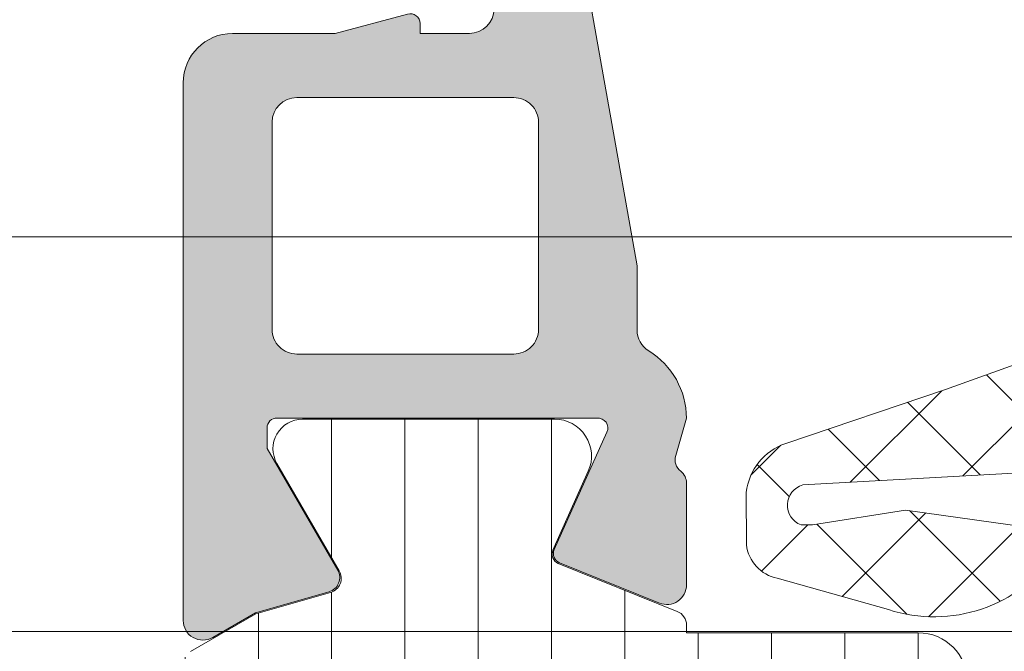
# Model space of a CAD drawing. Header units: millimetres. Extents: x 144573 to 336993, y 74252 to 247042.
# Tile 685 of 1056: x 219000 to 219020, y 198260 to 198273. Entities that reach past the tile are written whole.
import ezdxf

# ---------------------------------------------------------------- set-up
doc = ezdxf.new("R2010")
doc.units = ezdxf.units.MM
doc.layers.add('FASÁDA DETAILNÍ', color=255, linetype='Continuous', lineweight=0)
doc.layers.add('NOVA', color=255, linetype='Continuous', lineweight=0)

# ---------------------------------------------------------------- blocks, each defined once
blk = doc.blocks.new('A$C69D17D4D')
at = {"layer": 'FASÁDA DETAILNÍ'}
h = blk.add_hatch(dxfattribs=at)
h.set_pattern_fill('ANSI37', color=256, scale=0.625, angle=270, style=0)
h.set_pattern_definition([(315, (-4142.494715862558, 24904.81811234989), (1.403165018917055, 1.403165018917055), []), (44.99999999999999, (-4142.494715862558, 24904.81811234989), (-1.403165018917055, 1.403165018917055), [])])
edge = h.paths.add_edge_path()
edge.add_ellipse((-4151.381631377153, 24900.19755051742), major_axis=(-5.03946705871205, 0), ratio=1, start_angle=274.9644612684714, end_angle=330.2082155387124)
edge.add_ellipse((-4155.494715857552, 24902.55235072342), major_axis=(-0.3000000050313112, 0), ratio=1, start_angle=330.207827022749, end_angle=359.9993073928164)
edge.add_line((-4155.794715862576, 24902.5523543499), (-4155.794718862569, 24902.01807034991))
edge.add_ellipse((-4155.494719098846, 24902.01806911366), major_axis=(-0.2999997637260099, 0), ratio=1, start_angle=-0.0002361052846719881, end_angle=90.00004512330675)
edge.add_line((-4155.494718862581, 24901.71806934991), (-4153.944721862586, 24901.71806934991))
edge.add_ellipse((-4153.944729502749, 24901.41805870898), major_axis=(-0.3000106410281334, 0), ratio=1, start_angle=180.0043239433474, end_angle=269.99854088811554, ccw=False)
edge.add_line((-4153.644718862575, 24901.4180813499), (-4153.644707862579, 24900.01809934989))
edge.add_ellipse((-4153.344718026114, 24900.01810218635), major_axis=(-0.2999898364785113, 0), ratio=1, start_angle=0.0005417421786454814, end_angle=89.99964925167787)
edge.add_line((-4153.344719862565, 24899.71811234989), (-4151.644707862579, 24899.71811234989))
edge.add_ellipse((-4151.64471500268, 24900.01812249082), major_axis=(-0.3000101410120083, 0), ratio=1, start_angle=90.00136361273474, end_angle=179.9955805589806)
edge.add_line((-4151.344704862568, 24900.01809934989), (-4151.344715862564, 24901.5819303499))
edge.add_ellipse((-4151.04355679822, 24901.61478737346), major_axis=(-0.3029461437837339, 0), ratio=1, start_angle=-103.48357731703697, end_angle=6.226450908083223, ccw=False)
edge.add_ellipse((-4142.338633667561, 24912.93075169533), major_axis=(-14.00076634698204, 0), ratio=1, start_angle=51.92437992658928, end_angle=74.69826779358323)
edge.add_ellipse((-4146.145347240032, 24898.93851392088), major_axis=(-0.5004721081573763, 0), ratio=1, start_angle=140.1933656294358, end_angle=257.08239147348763, ccw=False)
edge.add_line((-4145.760879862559, 24898.61811234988), (-4154.044158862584, 24898.61811234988))
edge.add_ellipse((-4154.044158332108, 24899.11811205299), major_axis=(-0.499999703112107, 0), ratio=1, start_angle=29.99998035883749, end_angle=89.99993921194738, ccw=False)
edge.add_line((-4154.477170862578, 24898.86811234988), (-4154.650376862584, 24899.1681123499))
edge.add_ellipse((-4155.083389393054, 24898.91811264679), major_axis=(-0.4999997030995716, 0), ratio=1, start_angle=209.9999803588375, end_angle=269.9999392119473)
edge.add_line((-4155.083388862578, 24899.4181123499), (-4156.712736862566, 24899.4181123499))
edge.add_ellipse((-4156.712737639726, 24898.41811299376), major_axis=(-0.9999993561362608, 0), ratio=1, start_angle=269.9999554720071, end_angle=329.9496611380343)
edge.add_ellipse((-4163.897118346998, 24902.57443977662), major_axis=(-7.300023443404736, 0), ratio=1, start_angle=101.28555368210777, end_angle=149.9496454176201, ccw=False)
edge.add_ellipse((-4162.081886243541, 24895.51810276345), major_axis=(-0.3999905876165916, 0), ratio=1, start_angle=-69.4981705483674, end_angle=14.85297522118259, ccw=False)
edge.add_ellipse((-4164.455953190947, 24901.86720088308), major_axis=(-6.378448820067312, 0), ratio=1, start_angle=110.5018745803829, end_angle=165.5474022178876)
edge.add_line((-4158.27935386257, 24900.2752743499), (-4157.91576686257, 24901.6859813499))
edge.add_line((-4157.91576686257, 24901.6859813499), (-4157.705653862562, 24902.54868234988))
edge.add_ellipse((-4152.369031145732, 24901.218117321), major_axis=(-5.499995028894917, 0), ratio=1, start_angle=269.9999657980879, end_angle=346.00004503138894, ccw=False)
edge.add_line((-4152.369027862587, 24906.71811234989), (-4139.950999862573, 24906.71811234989))
edge.add_line((-4139.950999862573, 24906.71811234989), (-4138.587942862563, 24906.43049334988))
edge.add_ellipse((-4138.48471024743, 24906.91971968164), major_axis=(-0.499999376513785, 0), ratio=1, start_angle=78.08469922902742, end_angle=139.7162484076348)
edge.add_line((-4138.103284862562, 24906.59643334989), (-4136.529673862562, 24908.45304134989))
edge.add_ellipse((-4135.957534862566, 24907.96811184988), major_axis=(-0.7499997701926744, 0), ratio=1, start_angle=139.716293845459, end_angle=319.71629384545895, ccw=False)
edge.add_line((-4135.38539586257, 24907.48318234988), (-4137.344681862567, 24905.17153834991))
edge.add_ellipse((-4138.107533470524, 24905.81811051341), major_axis=(-0.999999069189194, 0), ratio=1, start_angle=78.08475213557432, end_angle=139.7163013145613, ccw=False)
edge.add_line((-4138.31399786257, 24904.83965734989), (-4140.10753486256, 24905.21811234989))
edge.add_line((-4140.10753486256, 24905.21811234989), (-4151.817735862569, 24905.21811234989))
h = blk.add_hatch(color=256, dxfattribs=at)
edge = h.paths.add_edge_path(flags=16)
edge.add_line((-4134.794859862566, 24899.3218973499), (-4134.794859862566, 24895.1221473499))
edge.add_ellipse((-4135.294859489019, 24895.12214697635), major_axis=(-0.4999996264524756, 0), ratio=1, start_angle=89.99995719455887, end_angle=180.0000428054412, ccw=False)
edge.add_line((-4135.294859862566, 24894.6221473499), (-4139.694883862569, 24894.6221473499))
edge.add_ellipse((-4139.694884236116, 24895.12214697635), major_axis=(-0.4999996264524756, 0), ratio=1, start_angle=-4.2805441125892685e-05, end_angle=90.00004280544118, ccw=False)
edge.add_line((-4140.194883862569, 24895.1221473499), (-4140.194883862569, 24899.32189634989))
edge.add_ellipse((-4139.694883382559, 24899.32189586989), major_axis=(-0.5000004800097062, 0), ratio=1, start_angle=270.00005500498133, end_angle=359.99994499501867, ccw=False)
edge.add_line((-4139.694883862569, 24899.82189634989), (-4135.294859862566, 24899.8218973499))
edge.add_ellipse((-4135.294859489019, 24899.32189772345), major_axis=(-0.4999996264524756, 0), ratio=1, start_angle=179.9999571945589, end_angle=270.0000428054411, ccw=False)
edge = h.paths.add_edge_path()
edge.add_line((-4132.796478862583, 24896.40849334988), (-4133.996238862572, 24903.17149334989))
edge.add_arc((-4135.965490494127, 24902.82214898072), 1.999998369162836, 10.05959013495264, 90.0000392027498)
edge.add_line((-4135.96549186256, 24904.82214734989), (-4140.130464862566, 24904.82214734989))
edge.add_line((-4140.130464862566, 24904.82214734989), (-4141.848253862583, 24904.36186634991))
edge.add_arc((-4141.79648994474, 24904.16868129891), 0.1999999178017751, 105.0000385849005, 179.9999853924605)
edge.add_line((-4141.996489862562, 24904.1686813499), (-4141.996489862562, 24903.72214734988))
edge.add_arc((-4141.49649023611, 24903.72214697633), 0.4999996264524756, 179.9999571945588, 270.0000428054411)
edge.add_line((-4141.496489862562, 24903.22214734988), (-4136.196489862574, 24903.22214734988))
edge.add_arc((-4136.196489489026, 24902.72214772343), 0.4999996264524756, -4.2805441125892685e-05, 90.00004280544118, ccw=False)
edge.add_line((-4135.696489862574, 24902.72214734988), (-4135.696489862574, 24901.62189734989))
edge.add_arc((-4136.196490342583, 24901.6218978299), 0.5000004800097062, 270.00005500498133, 359.99994499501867, ccw=False)
edge.add_line((-4136.196489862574, 24901.12189734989), (-4137.196489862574, 24901.12189734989))
edge.add_line((-4137.196489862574, 24901.12189734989), (-4137.196489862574, 24901.3218973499))
edge.add_arc((-4137.396489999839, 24901.32189705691), 0.2000001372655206, 8.393489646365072e-05, 105.0000053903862)
edge.add_line((-4137.44825386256, 24901.51508234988), (-4138.915641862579, 24901.12189634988))
edge.add_line((-4138.915641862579, 24901.12189634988), (-4140.996489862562, 24901.12189634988))
edge.add_arc((-4140.996488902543, 24900.12189538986), 1.000000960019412, 90.00005500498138, 179.9999449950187)
edge.add_line((-4141.996489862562, 24900.12189634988), (-4141.996489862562, 24889.2223943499))
edge.add_arc((-4141.596489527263, 24889.22239409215), 0.400000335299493, 179.9999630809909, 299.9999168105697)
edge.add_line((-4141.396489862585, 24888.87598334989), (-4140.533641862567, 24889.3741493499))
edge.add_line((-4140.533641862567, 24889.3741493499), (-4139.041480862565, 24889.80201934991))
edge.add_arc((-4139.124172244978, 24890.09039815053), 0.3000003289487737, 286.0000168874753, 390.1792412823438)
edge.add_line((-4138.864834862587, 24890.24121034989), (-4140.296569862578, 24892.70682134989))
edge.add_line((-4140.296569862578, 24892.70682134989), (-4140.296569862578, 24893.12724034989))
edge.add_arc((-4140.105001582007, 24893.13073285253), 0.1916001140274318, 87.47777810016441, 181.0444500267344, ccw=False)
edge.add_line((-4140.096569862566, 24893.32214734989), (-4133.607130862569, 24893.32214734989))
edge.add_arc((-4133.588893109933, 24893.12298081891), 0.1999998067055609, -24.140948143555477, 95.23200451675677, ccw=False)
edge.add_line((-4133.406384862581, 24893.04118434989), (-4134.47470586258, 24890.65749934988))
edge.add_arc((-4134.29219726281, 24890.57570259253), 0.2000002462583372, 155.8590177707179, 248.0262022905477)
edge.add_line((-4134.367033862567, 24890.39023134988), (-4132.343805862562, 24889.57387134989))
edge.add_arc((-4132.1941327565, 24889.9448132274), 0.3999998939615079, 248.0261821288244, 360.0000175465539)
edge.add_line((-4131.79413286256, 24889.9448133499), (-4131.794131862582, 24892.00896034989))
edge.add_arc((-4132.0941314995, 24892.00896121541), 0.2999996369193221, 359.9998346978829, 412.0950865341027)
edge.add_arc((-4131.725520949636, 24892.48238077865), 0.30000021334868, 164.0001379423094, 232.0953474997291, ccw=False)
edge.add_line((-4132.013899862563, 24892.56507134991), (-4131.79657786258, 24893.32296034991))
edge.add_arc((-4133.396576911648, 24893.32296078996), 1.599999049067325, 359.9999842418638, 418.4076055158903)
edge.add_arc((-4132.296444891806, 24895.11173283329), 0.4999999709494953, 180.0015450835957, 238.4076640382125, ccw=False)
edge.add_line((-4132.796444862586, 24895.11171934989), (-4132.796478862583, 24896.40849334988))
h = blk.add_hatch(dxfattribs=at)
h.set_pattern_fill('ANSI37', color=256, scale=0.48, angle=270, style=0)
h.set_pattern_definition([(315, (-4111.994716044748, 24886.81811234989), (1.077630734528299, 1.077630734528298), []), (44.99999999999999, (-4111.994716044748, 24886.81811234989), (-1.077630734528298, 1.077630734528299), [])])
edge = h.paths.add_edge_path(flags=16)
edge.add_line((-4111.330422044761, 24890.21938934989), (-4109.937568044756, 24890.11964534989))
edge.add_arc((-4109.894710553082, 24890.71811226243), 0.599999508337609, 265.9039194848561, 360.0000083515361)
edge.add_arc((-4109.894710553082, 24890.71811243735), 0.5999995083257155, 359.9999916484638, 454.0960805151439)
edge.add_line((-4109.937568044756, 24891.31657934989), (-4111.330422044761, 24891.21683534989))
edge.add_arc((-4111.294707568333, 24890.71811234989), 0.5000001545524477, 94.09606439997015, 265.9039356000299)
edge = h.paths.add_edge_path(flags=16)
edge.add_arc((-4114.494715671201, 24892.31810897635), 0.4999996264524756, 269.9999571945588, 360.0000428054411)
edge.add_line((-4113.994716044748, 24892.3181093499), (-4113.994716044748, 24895.9117943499))
edge.add_arc((-4114.494716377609, 24895.91179436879), 0.5000003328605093, 359.9999978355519, 473.2180266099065)
edge.add_line((-4114.691832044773, 24896.37130034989), (-4121.022934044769, 24893.6554223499))
edge.add_arc((-4120.8258181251, 24893.19591700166), 0.4999998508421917, 113.2180817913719, 182.5001106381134)
edge.add_line((-4121.325342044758, 24893.17410634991), (-4121.287016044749, 24892.29629934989))
edge.add_arc((-4120.787492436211, 24892.31810883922), 0.499999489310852, 182.4999791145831, 270.0000448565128)
edge.add_line((-4120.787492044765, 24891.8181093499), (-4114.494716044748, 24891.8181093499))
edge = h.paths.add_edge_path(flags=16)
edge.add_line((-4119.902878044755, 24866.7641903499), (-4111.006025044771, 24862.61552034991))
edge.add_arc((-4110.794715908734, 24863.06867409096), 0.499999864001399, 244.9999920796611, 360.0000296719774)
edge.add_line((-4110.294716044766, 24863.0686743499), (-4110.294716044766, 24872.41810934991))
edge.add_arc((-4110.794715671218, 24872.41810972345), 0.4999996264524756, 359.9999571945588, 450.0000428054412)
edge.add_line((-4110.794716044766, 24872.91810934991), (-4119.918639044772, 24872.91810934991))
edge.add_arc((-4119.918638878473, 24872.41810928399), 0.5000000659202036, 90.00001905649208, 182.5000272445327)
edge.add_line((-4120.418163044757, 24872.3962993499), (-4120.191093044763, 24867.19553534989))
edge.add_arc((-4119.691567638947, 24867.2173450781), 0.5000012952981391, 182.4999974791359, 244.9999080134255)
edge = h.paths.add_edge_path(flags=16)
edge.add_arc((-4110.794715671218, 24875.61810897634), 0.4999996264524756, 269.9999571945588, 360.0000428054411)
edge.add_line((-4110.294716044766, 24875.61810934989), (-4110.294716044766, 24882.8181093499))
edge.add_arc((-4110.794715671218, 24882.81810972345), 0.4999996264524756, 359.9999571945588, 450.0000428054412)
edge.add_line((-4110.794716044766, 24883.3181093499), (-4111.994716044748, 24883.3181093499))
edge.add_arc((-4111.99471753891, 24885.31810785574), 1.999998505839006, 179.9999571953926, 270.00004280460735, ccw=False)
edge.add_line((-4113.994716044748, 24885.3181093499), (-4113.994716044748, 24889.11810934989))
edge.add_arc((-4114.494715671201, 24889.11810972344), 0.4999996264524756, 359.9999571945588, 450.0000428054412)
edge.add_line((-4114.494716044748, 24889.61810934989), (-4120.647777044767, 24889.61810934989))
edge.add_arc((-4120.647776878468, 24889.11810928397), 0.5000000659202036, 90.00001905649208, 182.5000272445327)
edge.add_line((-4121.147301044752, 24889.09629934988), (-4120.907166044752, 24883.59629934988))
edge.add_arc((-4120.407642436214, 24883.6181088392), 0.499999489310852, 182.4999791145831, 270.0000448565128)
edge.add_line((-4120.407642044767, 24883.11810934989), (-4115.094716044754, 24883.11810934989))
edge.add_arc((-4115.094716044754, 24882.01810934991), 1.099999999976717, -90, 90, ccw=False)
edge.add_line((-4115.094716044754, 24880.91810934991), (-4120.26792704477, 24880.91810934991))
edge.add_arc((-4120.26792687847, 24880.41810928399), 0.5000000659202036, 90.00001905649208, 182.5000272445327)
edge.add_line((-4120.767451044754, 24880.3962993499), (-4120.557878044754, 24875.59629934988))
edge.add_arc((-4120.058354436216, 24875.6181088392), 0.499999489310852, 182.4999791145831, 270.0000448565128)
edge.add_line((-4120.05835404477, 24875.11810934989), (-4110.794716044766, 24875.11810934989))
edge = h.paths.add_edge_path()
edge.add_line((-4112.181173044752, 24860.4050563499), (-4120.96903904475, 24864.50290534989))
edge.add_ellipse((-4119.70118155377, 24867.22183071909), major_axis=(-3.000002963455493, 0), ratio=1, start_angle=2.500058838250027, end_angle=64.99996937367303, ccw=False)
edge.add_line((-4122.698329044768, 24867.0909693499), (-4122.72666304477, 24867.7399193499))
edge.add_ellipse((-4123.226186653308, 24867.71810986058), major_axis=(-0.499999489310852, 0), ratio=1, start_angle=182.4999791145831, end_angle=270.0000448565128)
edge.add_line((-4123.226187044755, 24868.21810934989), (-4124.19471604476, 24868.21810934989))
edge.add_ellipse((-4124.19471611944, 24868.31810927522), major_axis=(-0.0999999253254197, 0), ratio=1, start_angle=-4.278876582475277e-05, end_angle=90.00004278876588, ccw=False)
edge.add_line((-4124.294716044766, 24868.3181093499), (-4124.294716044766, 24868.91810934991))
edge.add_ellipse((-4124.194716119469, 24868.91810942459), major_axis=(-0.09999992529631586, 0), ratio=1, start_angle=-90.00004280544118, end_angle=4.278876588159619e-05, ccw=False)
edge.add_line((-4124.19471604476, 24869.01810934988), (-4123.29167804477, 24869.01810934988))
edge.add_ellipse((-4123.29167821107, 24869.51810941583), major_axis=(-0.5000000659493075, 0), ratio=1, start_angle=90.00001905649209, end_angle=182.5000272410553)
edge.add_line((-4122.792154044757, 24869.53991934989), (-4123.185992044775, 24878.44021334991))
edge.add_ellipse((-4123.685503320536, 24878.41810924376), major_axis=(-0.5000001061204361, 0), ratio=1, start_angle=182.5337692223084, end_angle=270.0000829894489)
edge.add_line((-4123.685504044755, 24878.91810934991), (-4124.294716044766, 24878.91810934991))
edge.add_ellipse((-4124.294716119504, 24879.0181092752), major_axis=(-0.0999999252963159, 0), ratio=1, start_angle=-4.278876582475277e-05, end_angle=90.00004282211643, ccw=False)
edge.add_line((-4124.394716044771, 24879.01810934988), (-4124.394716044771, 24879.61810934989))
edge.add_ellipse((-4124.294716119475, 24879.61810942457), major_axis=(-0.09999992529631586, 0), ratio=1, start_angle=-90.00004280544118, end_angle=4.278876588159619e-05, ccw=False)
edge.add_line((-4124.294716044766, 24879.71810934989), (-4123.765154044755, 24879.71810934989))
edge.add_ellipse((-4123.765153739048, 24880.21810984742), major_axis=(-0.5000004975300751, 0), ratio=1, start_angle=89.99996496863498, end_angle=182.533697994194)
edge.add_line((-4123.265642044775, 24880.2402133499), (-4123.776298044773, 24891.7804383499))
edge.add_ellipse((-4124.27582264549, 24891.75862881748), major_axis=(-0.5000004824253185, 0), ratio=1, start_angle=182.4999790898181, end_angle=273.2170573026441)
edge.add_line((-4124.303882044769, 24892.2578413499), (-4129.437625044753, 24891.96927834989))
edge.add_ellipse((-4129.322069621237, 24891.55886034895), major_axis=(-0.4263754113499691, 0), ratio=1, start_angle=-74.27514552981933, end_angle=69.24102762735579)
edge.add_line((-4129.473193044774, 24891.16016534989), (-4129.240590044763, 24891.16140534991))
edge.add_line((-4129.240590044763, 24891.16140534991), (-4127.358011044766, 24891.45954334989))
edge.add_line((-4127.358011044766, 24891.45954334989), (-4124.508726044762, 24891.05911734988))
edge.add_ellipse((-4124.550476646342, 24890.76203675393), major_axis=(-0.2999999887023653, 0), ratio=1, start_angle=145.4022536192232, end_angle=262.00025595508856, ccw=False)
edge.add_ellipse((-4126.773047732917, 24892.29515014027), major_axis=(-3.000047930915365, 0), ratio=1, start_angle=71.99157541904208, end_angle=145.4023587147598, ccw=False)
edge.add_line((-4127.700533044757, 24889.44207134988), (-4129.955424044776, 24890.07564734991))
edge.add_ellipse((-4129.794494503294, 24890.85085985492), major_axis=(-0.7917403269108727, 0), ratio=1, start_angle=6.798346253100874, end_angle=78.27231020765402, ccw=False)
edge.add_line((-4130.580668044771, 24890.75713734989), (-4130.581889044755, 24891.81534734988))
edge.add_ellipse((-4129.402802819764, 24891.68622310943), major_axis=(-1.186135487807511, 0), ratio=1, start_angle=288.65557644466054, end_angle=353.7503218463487, ccw=False)
edge.add_line((-4129.782222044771, 24892.8100373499), (-4126.540882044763, 24893.90437034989))
edge.add_line((-4126.540882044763, 24893.90437034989), (-4118.491087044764, 24896.7941483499))
edge.add_line((-4118.491087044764, 24896.7941483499), (-4108.593210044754, 24901.12695734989))
edge.add_ellipse((-4108.39493997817, 24900.66794836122), major_axis=(-0.5000002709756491, 0), ratio=1, start_angle=180.0665763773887, end_angle=293.36204948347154, ccw=False)
edge.add_line((-4107.89494004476, 24900.6685293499), (-4107.894305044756, 24900.12182834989))
edge.add_ellipse((-4108.394305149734, 24900.12124807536), major_axis=(-0.5000004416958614, 0), ratio=1, start_angle=113.92082453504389, end_angle=180.0664945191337, ccw=False)
edge.add_line((-4108.191568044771, 24899.6641943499), (-4111.395571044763, 24898.26243834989))
edge.add_ellipse((-4110.994716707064, 24897.34629727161), major_axis=(-0.999999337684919, 0), ratio=1, start_angle=-66.36838527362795, end_angle=5.281060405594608e-05)
edge.add_line((-4111.994716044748, 24897.34629634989), (-4111.994716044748, 24892.11835434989))
edge.add_line((-4111.994716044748, 24892.11835434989), (-4110.195237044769, 24892.11834534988))
edge.add_line((-4110.195237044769, 24892.11834534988), (-4110.057295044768, 24892.63314634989))
edge.add_ellipse((-4109.780141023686, 24892.5183810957), major_axis=(-0.2999756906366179, 0), ratio=1, start_angle=247.4964333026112, end_angle=337.5062997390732, ccw=False)
edge.add_line((-4109.665328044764, 24892.79551534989), (-4108.395201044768, 24891.94634834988))
edge.add_ellipse((-4108.894921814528, 24891.08048416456), major_axis=(-0.9997207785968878, 0), ratio=1, start_angle=179.9923881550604, end_angle=240.00923930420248, ccw=False)
edge.add_line((-4107.895201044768, 24891.0803513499), (-4107.895232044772, 24890.3559903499))
edge.add_ellipse((-4108.894969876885, 24890.35619840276), major_axis=(-0.9997378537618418, 0), ratio=1, start_angle=119.99132494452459, end_angle=179.9880763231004, ccw=False)
edge.add_line((-4108.395232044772, 24889.4903243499), (-4109.665328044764, 24888.64115734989))
edge.add_ellipse((-4109.780139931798, 24888.91830484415), major_axis=(-0.2999875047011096, 0), ratio=1, start_angle=22.4986038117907, end_angle=112.50240616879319, ccw=False)
edge.add_line((-4110.057295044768, 24888.80351134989), (-4110.195267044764, 24889.3183273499))
edge.add_line((-4110.195267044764, 24889.3183273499), (-4111.994716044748, 24889.3183353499))
edge.add_line((-4111.994716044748, 24889.3183353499), (-4111.994716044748, 24886.11810834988))
edge.add_ellipse((-4111.694716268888, 24886.11810812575), major_axis=(-0.2999997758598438, 0), ratio=1, start_angle=-4.280544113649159e-05, end_angle=90.00004280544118)
edge.add_line((-4111.69471604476, 24885.81810834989), (-4108.394720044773, 24885.81810834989))
edge.add_ellipse((-4108.394719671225, 24885.31810872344), major_axis=(-0.4999996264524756, 0), ratio=1, start_angle=179.9999571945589, end_angle=270.0000428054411, ccw=False)
edge.add_line((-4107.894720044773, 24885.31810834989), (-4107.894720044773, 24858.4204863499))
edge.add_line((-4107.894720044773, 24858.4204863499), (-4109.445112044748, 24857.52536834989))
edge.add_ellipse((-4109.695112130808, 24857.95838090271), major_axis=(-0.4999999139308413, 0), ratio=1, start_angle=6.334934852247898e-05, end_angle=120.00001708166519, ccw=False)
edge.add_line((-4110.195112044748, 24857.95838034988), (-4111.892483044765, 24857.95838034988))
edge.add_line((-4111.892483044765, 24857.95838034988), (-4111.892483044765, 24859.95190234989))
edge.add_ellipse((-4112.39248330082, 24859.95190269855), major_axis=(-0.5000002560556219, 0), ratio=1, start_angle=179.9999600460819, end_angle=244.9998714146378)
h = blk.add_hatch(dxfattribs=at)
h.set_pattern_fill('ANSI37', color=256, scale=0.48, angle=270, style=0)
h.set_pattern_definition([(315, (-4111.994715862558, 24886.81811234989), (1.077630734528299, 1.077630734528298), []), (44.99999999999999, (-4111.994715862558, 24886.81811234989), (-1.077630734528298, 1.077630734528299), [])])
edge = h.paths.add_edge_path(flags=16)
edge.add_line((-4111.330421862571, 24890.21938934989), (-4109.937567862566, 24890.11964534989))
edge.add_arc((-4109.894710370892, 24890.71811226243), 0.599999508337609, 265.9039194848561, 360.0000083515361)
edge.add_arc((-4109.894710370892, 24890.71811243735), 0.5999995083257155, 359.9999916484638, 454.0960805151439)
edge.add_line((-4109.937567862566, 24891.31657934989), (-4111.330421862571, 24891.21683534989))
edge.add_arc((-4111.294707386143, 24890.71811234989), 0.5000001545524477, 94.09606439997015, 265.9039356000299)
edge = h.paths.add_edge_path(flags=16)
edge.add_arc((-4114.494715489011, 24892.31810897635), 0.4999996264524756, 269.9999571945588, 360.0000428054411)
edge.add_line((-4113.994715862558, 24892.3181093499), (-4113.994715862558, 24895.9117943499))
edge.add_arc((-4114.494716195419, 24895.91179436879), 0.5000003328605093, 359.9999978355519, 473.2180266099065)
edge.add_line((-4114.691831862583, 24896.37130034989), (-4121.02293386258, 24893.6554223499))
edge.add_arc((-4120.82581794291, 24893.19591700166), 0.4999998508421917, 113.2180817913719, 182.5001106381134)
edge.add_line((-4121.325341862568, 24893.17410634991), (-4121.287015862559, 24892.29629934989))
edge.add_arc((-4120.787492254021, 24892.31810883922), 0.499999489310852, 182.4999791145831, 270.0000448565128)
edge.add_line((-4120.787491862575, 24891.8181093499), (-4114.494715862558, 24891.8181093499))
edge = h.paths.add_edge_path(flags=16)
edge.add_line((-4119.902877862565, 24866.7641903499), (-4111.006024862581, 24862.61552034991))
edge.add_arc((-4110.794715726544, 24863.06867409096), 0.499999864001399, 244.9999920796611, 360.0000296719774)
edge.add_line((-4110.294715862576, 24863.0686743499), (-4110.294715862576, 24872.41810934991))
edge.add_arc((-4110.794715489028, 24872.41810972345), 0.4999996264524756, 359.9999571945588, 450.0000428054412)
edge.add_line((-4110.794715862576, 24872.91810934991), (-4119.918638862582, 24872.91810934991))
edge.add_arc((-4119.918638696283, 24872.41810928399), 0.5000000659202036, 90.00001905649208, 182.5000272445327)
edge.add_line((-4120.418162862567, 24872.3962993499), (-4120.191092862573, 24867.19553534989))
edge.add_arc((-4119.691567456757, 24867.2173450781), 0.5000012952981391, 182.4999974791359, 244.9999080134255)
edge = h.paths.add_edge_path(flags=16)
edge.add_arc((-4110.794715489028, 24875.61810897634), 0.4999996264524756, 269.9999571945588, 360.0000428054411)
edge.add_line((-4110.294715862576, 24875.61810934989), (-4110.294715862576, 24882.8181093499))
edge.add_arc((-4110.794715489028, 24882.81810972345), 0.4999996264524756, 359.9999571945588, 450.0000428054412)
edge.add_line((-4110.794715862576, 24883.3181093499), (-4111.994715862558, 24883.3181093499))
edge.add_arc((-4111.99471735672, 24885.31810785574), 1.999998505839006, 179.9999571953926, 270.00004280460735, ccw=False)
edge.add_line((-4113.994715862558, 24885.3181093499), (-4113.994715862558, 24889.11810934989))
edge.add_arc((-4114.494715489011, 24889.11810972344), 0.4999996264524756, 359.9999571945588, 450.0000428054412)
edge.add_line((-4114.494715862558, 24889.61810934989), (-4120.647776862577, 24889.61810934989))
edge.add_arc((-4120.647776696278, 24889.11810928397), 0.5000000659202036, 90.00001905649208, 182.5000272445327)
edge.add_line((-4121.147300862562, 24889.09629934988), (-4120.907165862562, 24883.59629934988))
edge.add_arc((-4120.407642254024, 24883.6181088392), 0.499999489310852, 182.4999791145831, 270.0000448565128)
edge.add_line((-4120.407641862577, 24883.11810934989), (-4115.094715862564, 24883.11810934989))
edge.add_arc((-4115.094715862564, 24882.01810934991), 1.099999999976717, -90, 90, ccw=False)
edge.add_line((-4115.094715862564, 24880.91810934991), (-4120.26792686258, 24880.91810934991))
edge.add_arc((-4120.26792669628, 24880.41810928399), 0.5000000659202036, 90.00001905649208, 182.5000272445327)
edge.add_line((-4120.767450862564, 24880.3962993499), (-4120.557877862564, 24875.59629934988))
edge.add_arc((-4120.058354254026, 24875.6181088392), 0.499999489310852, 182.4999791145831, 270.0000448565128)
edge.add_line((-4120.05835386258, 24875.11810934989), (-4110.794715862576, 24875.11810934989))
edge = h.paths.add_edge_path()
edge.add_line((-4112.181172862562, 24860.4050563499), (-4120.96903886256, 24864.50290534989))
edge.add_ellipse((-4119.70118137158, 24867.22183071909), major_axis=(-3.000002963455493, 0), ratio=1, start_angle=2.500058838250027, end_angle=64.99996937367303, ccw=False)
edge.add_line((-4122.698328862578, 24867.0909693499), (-4122.72666286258, 24867.7399193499))
edge.add_ellipse((-4123.226186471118, 24867.71810986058), major_axis=(-0.499999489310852, 0), ratio=1, start_angle=182.4999791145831, end_angle=270.0000448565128)
edge.add_line((-4123.226186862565, 24868.21810934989), (-4124.19471586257, 24868.21810934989))
edge.add_ellipse((-4124.19471593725, 24868.31810927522), major_axis=(-0.0999999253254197, 0), ratio=1, start_angle=-4.278876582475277e-05, end_angle=90.00004278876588, ccw=False)
edge.add_line((-4124.294715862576, 24868.3181093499), (-4124.294715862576, 24868.91810934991))
edge.add_ellipse((-4124.194715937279, 24868.91810942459), major_axis=(-0.09999992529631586, 0), ratio=1, start_angle=-90.00004280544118, end_angle=4.278876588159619e-05, ccw=False)
edge.add_line((-4124.19471586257, 24869.01810934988), (-4123.29167786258, 24869.01810934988))
edge.add_ellipse((-4123.29167802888, 24869.51810941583), major_axis=(-0.5000000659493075, 0), ratio=1, start_angle=90.00001905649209, end_angle=182.5000272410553)
edge.add_line((-4122.792153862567, 24869.53991934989), (-4123.185991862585, 24878.44021334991))
edge.add_ellipse((-4123.685503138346, 24878.41810924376), major_axis=(-0.5000001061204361, 0), ratio=1, start_angle=182.5337692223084, end_angle=270.0000829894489)
edge.add_line((-4123.685503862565, 24878.91810934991), (-4124.294715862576, 24878.91810934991))
edge.add_ellipse((-4124.294715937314, 24879.0181092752), major_axis=(-0.0999999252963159, 0), ratio=1, start_angle=-4.278876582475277e-05, end_angle=90.00004282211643, ccw=False)
edge.add_line((-4124.394715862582, 24879.01810934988), (-4124.394715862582, 24879.61810934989))
edge.add_ellipse((-4124.294715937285, 24879.61810942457), major_axis=(-0.09999992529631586, 0), ratio=1, start_angle=-90.00004280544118, end_angle=4.278876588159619e-05, ccw=False)
edge.add_line((-4124.294715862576, 24879.71810934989), (-4123.765153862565, 24879.71810934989))
edge.add_ellipse((-4123.765153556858, 24880.21810984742), major_axis=(-0.5000004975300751, 0), ratio=1, start_angle=89.99996496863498, end_angle=182.533697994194)
edge.add_line((-4123.265641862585, 24880.2402133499), (-4123.776297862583, 24891.7804383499))
edge.add_ellipse((-4124.2758224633, 24891.75862881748), major_axis=(-0.5000004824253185, 0), ratio=1, start_angle=182.4999790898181, end_angle=273.2170573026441)
edge.add_line((-4124.303881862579, 24892.2578413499), (-4129.437624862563, 24891.96927834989))
edge.add_ellipse((-4129.322069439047, 24891.55886034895), major_axis=(-0.4263754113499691, 0), ratio=1, start_angle=-74.27514552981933, end_angle=69.24102762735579)
edge.add_line((-4129.473192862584, 24891.16016534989), (-4129.240589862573, 24891.16140534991))
edge.add_line((-4129.240589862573, 24891.16140534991), (-4127.358010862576, 24891.45954334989))
edge.add_line((-4127.358010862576, 24891.45954334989), (-4124.508725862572, 24891.05911734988))
edge.add_ellipse((-4124.550476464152, 24890.76203675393), major_axis=(-0.2999999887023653, 0), ratio=1, start_angle=145.4022536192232, end_angle=262.00025595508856, ccw=False)
edge.add_ellipse((-4126.773047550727, 24892.29515014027), major_axis=(-3.000047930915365, 0), ratio=1, start_angle=71.99157541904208, end_angle=145.4023587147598, ccw=False)
edge.add_line((-4127.700532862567, 24889.44207134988), (-4129.955423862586, 24890.07564734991))
edge.add_ellipse((-4129.794494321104, 24890.85085985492), major_axis=(-0.7917403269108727, 0), ratio=1, start_angle=6.798346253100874, end_angle=78.27231020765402, ccw=False)
edge.add_line((-4130.580667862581, 24890.75713734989), (-4130.581888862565, 24891.81534734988))
edge.add_ellipse((-4129.402802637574, 24891.68622310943), major_axis=(-1.186135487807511, 0), ratio=1, start_angle=288.65557644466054, end_angle=353.7503218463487, ccw=False)
edge.add_line((-4129.782221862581, 24892.8100373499), (-4126.540881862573, 24893.90437034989))
edge.add_line((-4126.540881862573, 24893.90437034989), (-4118.491086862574, 24896.7941483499))
edge.add_line((-4118.491086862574, 24896.7941483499), (-4108.593209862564, 24901.12695734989))
edge.add_ellipse((-4108.39493979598, 24900.66794836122), major_axis=(-0.5000002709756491, 0), ratio=1, start_angle=180.0665763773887, end_angle=293.36204948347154, ccw=False)
edge.add_line((-4107.89493986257, 24900.6685293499), (-4107.894304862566, 24900.12182834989))
edge.add_ellipse((-4108.394304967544, 24900.12124807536), major_axis=(-0.5000004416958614, 0), ratio=1, start_angle=113.92082453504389, end_angle=180.0664945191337, ccw=False)
edge.add_line((-4108.191567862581, 24899.6641943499), (-4111.395570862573, 24898.26243834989))
edge.add_ellipse((-4110.994716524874, 24897.34629727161), major_axis=(-0.999999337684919, 0), ratio=1, start_angle=-66.36838527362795, end_angle=5.281060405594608e-05)
edge.add_line((-4111.994715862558, 24897.34629634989), (-4111.994715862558, 24892.11835434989))
edge.add_line((-4111.994715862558, 24892.11835434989), (-4110.195236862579, 24892.11834534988))
edge.add_line((-4110.195236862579, 24892.11834534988), (-4110.057294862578, 24892.63314634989))
edge.add_ellipse((-4109.780140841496, 24892.5183810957), major_axis=(-0.2999756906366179, 0), ratio=1, start_angle=247.4964333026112, end_angle=337.5062997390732, ccw=False)
edge.add_line((-4109.665327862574, 24892.79551534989), (-4108.395200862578, 24891.94634834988))
edge.add_ellipse((-4108.894921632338, 24891.08048416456), major_axis=(-0.9997207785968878, 0), ratio=1, start_angle=179.9923881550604, end_angle=240.00923930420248, ccw=False)
edge.add_line((-4107.895200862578, 24891.0803513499), (-4107.895231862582, 24890.3559903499))
edge.add_ellipse((-4108.894969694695, 24890.35619840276), major_axis=(-0.9997378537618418, 0), ratio=1, start_angle=119.99132494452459, end_angle=179.9880763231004, ccw=False)
edge.add_line((-4108.395231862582, 24889.4903243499), (-4109.665327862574, 24888.64115734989))
edge.add_ellipse((-4109.780139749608, 24888.91830484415), major_axis=(-0.2999875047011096, 0), ratio=1, start_angle=22.4986038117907, end_angle=112.50240616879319, ccw=False)
edge.add_line((-4110.057294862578, 24888.80351134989), (-4110.195266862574, 24889.3183273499))
edge.add_line((-4110.195266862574, 24889.3183273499), (-4111.994715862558, 24889.3183353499))
edge.add_line((-4111.994715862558, 24889.3183353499), (-4111.994715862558, 24886.11810834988))
edge.add_ellipse((-4111.694716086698, 24886.11810812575), major_axis=(-0.2999997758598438, 0), ratio=1, start_angle=-4.280544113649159e-05, end_angle=90.00004280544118)
edge.add_line((-4111.69471586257, 24885.81810834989), (-4108.394719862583, 24885.81810834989))
edge.add_ellipse((-4108.394719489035, 24885.31810872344), major_axis=(-0.4999996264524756, 0), ratio=1, start_angle=179.9999571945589, end_angle=270.0000428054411, ccw=False)
edge.add_line((-4107.894719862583, 24885.31810834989), (-4107.894719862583, 24858.4204863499))
edge.add_line((-4107.894719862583, 24858.4204863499), (-4109.445111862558, 24857.52536834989))
edge.add_ellipse((-4109.695111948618, 24857.95838090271), major_axis=(-0.4999999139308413, 0), ratio=1, start_angle=6.334934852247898e-05, end_angle=120.00001708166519, ccw=False)
edge.add_line((-4110.195111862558, 24857.95838034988), (-4111.892482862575, 24857.95838034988))
edge.add_line((-4111.892482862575, 24857.95838034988), (-4111.892482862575, 24859.95190234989))
edge.add_ellipse((-4112.39248311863, 24859.95190269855), major_axis=(-0.5000002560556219, 0), ratio=1, start_angle=179.9999600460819, end_angle=244.9998714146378)
h = blk.add_hatch(dxfattribs=at)
h.set_pattern_fill('ANSI31', color=256, scale=0.468, angle=225, style=0)
h.set_pattern_definition([(270, (-4141.994715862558, 24904.81811234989), (1.4859, -5.150371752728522e-16), [])])
edge = h.paths.add_edge_path(flags=16)
edge.add_line((-4139.646615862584, 24886.7296343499), (-4137.423905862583, 24888.01299634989))
edge.add_ellipse((-4136.424033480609, 24886.28127138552), major_axis=(-1.999654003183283, 0), ratio=1, start_angle=240.0000457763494, end_angle=300.0015014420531, ccw=False)
edge.add_line((-4135.424207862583, 24888.01302334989), (-4134.294689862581, 24887.36089534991))
edge.add_ellipse((-4135.7946929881, 24884.76281514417), major_axis=(-3.000005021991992, 0), ratio=1, start_angle=196.0000547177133, end_angle=239.9999864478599, ccw=False)
edge.add_line((-4132.910903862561, 24885.5897313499), (-4131.858255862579, 24881.91870934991))
edge.add_ellipse((-4132.338886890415, 24881.780890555), major_axis=(-0.5000002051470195, 0), ratio=1, start_angle=89.99920104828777, end_angle=196.0000072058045, ccw=False)
edge.add_line((-4132.338893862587, 24881.28089034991), (-4139.896646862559, 24881.2810003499))
edge.add_ellipse((-4139.896637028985, 24881.78100018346), major_axis=(-0.4999998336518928, 0), ratio=1, start_angle=-0.0008212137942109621, end_angle=89.99887315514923, ccw=False)
edge.add_line((-4140.39663686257, 24881.7810073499), (-4140.39658086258, 24885.4306563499))
edge.add_ellipse((-4138.896581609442, 24885.43061688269), major_axis=(-1.499999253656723, 0), ratio=1, start_angle=300.0015272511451, end_angle=359.99849246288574, ccw=False)
edge = h.paths.add_edge_path(flags=16)
edge.add_line((-4139.896664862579, 24879.68099834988), (-4131.593334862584, 24879.6808713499))
edge.add_ellipse((-4131.593343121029, 24879.18087106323), major_axis=(-0.5000002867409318, 0), ratio=1, start_angle=195.9999439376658, end_angle=269.99905365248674, ccw=False)
edge.add_line((-4131.112711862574, 24879.31868934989), (-4129.405784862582, 24873.36592734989))
edge.add_ellipse((-4129.886415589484, 24873.22810832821), major_axis=(-0.4999999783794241, 0), ratio=1, start_angle=89.99905197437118, end_angle=196.0000416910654, ccw=False)
edge.add_line((-4129.886423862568, 24872.7281083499), (-4139.896777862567, 24872.72827834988))
edge.add_ellipse((-4139.896765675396, 24873.22827853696), major_axis=(-0.5000001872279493, 0), ratio=1, start_angle=-0.0008952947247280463, end_angle=89.99860345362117, ccw=False)
edge.add_line((-4140.396765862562, 24873.22828634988), (-4140.396675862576, 24879.18100634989))
edge.add_ellipse((-4139.89667558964, 24879.180998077), major_axis=(-0.5000002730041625, 0), ratio=1, start_angle=269.99877077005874, end_angle=359.9990519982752, ccw=False)
edge = h.paths.add_edge_path(flags=16)
edge.add_line((-4129.347628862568, 24865.36397434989), (-4132.524018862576, 24863.53008534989))
edge.add_ellipse((-4134.024018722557, 24866.12816509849), major_axis=(-3.000002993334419, 0), ratio=1, start_angle=59.99850824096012, end_angle=119.999963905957, ccw=False)
edge.add_line((-4135.524087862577, 24863.53012534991), (-4139.646970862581, 24865.9106203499))
edge.add_ellipse((-4138.896935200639, 24867.20963863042), major_axis=(-1.500000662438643, 0), ratio=1, start_angle=-0.0015171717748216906, end_angle=59.99844168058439, ccw=False)
edge.add_line((-4140.396935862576, 24867.2096783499), (-4140.396844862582, 24870.62829234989))
edge.add_ellipse((-4139.896845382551, 24870.62827886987), major_axis=(-0.4999994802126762, 0), ratio=1, start_angle=269.9985653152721, end_angle=359.9984553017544, ccw=False)
edge.add_line((-4139.896832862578, 24871.1282783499), (-4129.597517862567, 24871.12809734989))
edge.add_ellipse((-4129.59753620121, 24870.12809701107), major_axis=(-1.000000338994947, 0), ratio=1, start_angle=179.9984724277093, end_angle=269.9989492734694, ccw=False)
edge.add_line((-4128.597535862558, 24870.12807034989), (-4128.597628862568, 24866.66297234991))
edge.add_ellipse((-4130.097628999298, 24866.66301253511), major_axis=(-1.500000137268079, 0), ratio=1, start_angle=120.0000030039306, end_angle=179.9984650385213, ccw=False)
edge = h.paths.add_edge_path()
edge.add_line((-4126.997760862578, 24863.51616834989), (-4126.997538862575, 24870.06923134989))
edge.add_arc((-4131.99753656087, 24870.06939821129), 4.999997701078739, 359.9980879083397, 376.0000237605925)
edge.add_line((-4127.191230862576, 24871.44758634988), (-4131.459841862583, 24886.33400434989))
edge.add_arc((-4130.979211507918, 24886.4718228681), 0.4999994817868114, 89.99992604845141, 195.9999979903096, ccw=False)
edge.add_line((-4130.97921086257, 24886.97182234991), (-4127.095836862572, 24886.97182234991))
edge.add_arc((-4127.095816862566, 24887.97182234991), 1.0000000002, 269.998854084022, 449.998854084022)
edge.add_line((-4127.095796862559, 24888.97182234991), (-4131.79413286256, 24888.97201034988))
edge.add_line((-4131.79413286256, 24888.97201034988), (-4131.79413286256, 24889.12806234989))
edge.add_arc((-4132.094132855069, 24889.12806292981), 0.2999999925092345, 359.999889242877, 428.0261541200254)
edge.add_line((-4131.981877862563, 24889.40626934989), (-4134.393779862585, 24890.37945634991))
edge.add_arc((-4134.318943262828, 24890.56492759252), 0.2000002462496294, 155.8590177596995, 248.0262022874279, ccw=False)
edge.add_line((-4134.501451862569, 24890.64672434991), (-4133.784951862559, 24892.24540934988))
edge.add_arc((-4134.469357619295, 24892.55214761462), 0.7499997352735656, 335.8589415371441, 450.000018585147)
edge.add_line((-4134.469357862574, 24893.3021473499), (-4139.576906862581, 24893.3021473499))
edge.add_arc((-4139.576906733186, 24892.7021475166), 0.5999998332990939, 90.00001235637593, 210.1429248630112)
edge.add_line((-4140.095771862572, 24892.40085234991), (-4138.834555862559, 24890.22889534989))
edge.add_arc((-4139.093988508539, 24890.07824707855), 0.3000003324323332, -73.99993093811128, 30.143030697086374, ccw=False)
edge.add_line((-4139.011296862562, 24889.78986834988), (-4140.525768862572, 24889.3556013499))
edge.add_line((-4140.525768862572, 24889.3556013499), (-4141.846540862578, 24888.5930533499))
edge.add_arc((-4141.696540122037, 24888.3332462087), 0.2999999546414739, 120.000168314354, 182.4633047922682)
edge.add_line((-4141.99626286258, 24888.3203523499), (-4141.99626286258, 24864.33069834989))
edge.add_arc((-4141.696927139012, 24864.31074367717), 0.3000001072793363, 176.1861237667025, 239.9998522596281)
edge.add_line((-4141.846927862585, 24864.0509363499), (-4140.526121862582, 24863.28836834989))
edge.add_line((-4140.526121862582, 24863.28836834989), (-4139.01165086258, 24862.85410134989))
edge.add_arc((-4139.094342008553, 24862.56572223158), 0.3000005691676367, -30.142918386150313, 74.00004324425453, ccw=False)
edge.add_line((-4138.834908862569, 24862.4150743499), (-4140.096124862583, 24860.2431183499))
edge.add_arc((-4139.57725944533, 24859.94182268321), 0.6000003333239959, 149.8570476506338, 269.999960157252)
edge.add_line((-4139.577259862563, 24859.3418223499), (-4129.673659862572, 24859.3418223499))
edge.add_arc((-4129.673659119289, 24860.09182240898), 0.7500000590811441, 269.9999432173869, 384.141020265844)
edge.add_line((-4128.989252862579, 24860.39856034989), (-4129.705752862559, 24861.99724534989))
edge.add_arc((-4129.523244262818, 24862.07904210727), 0.2000002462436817, 111.9737977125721, 204.1409822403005, ccw=False)
edge.add_line((-4129.598080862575, 24862.26451334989), (-4127.185505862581, 24863.23797234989))
edge.add_arc((-4127.297760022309, 24863.51617820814), 0.2999991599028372, 291.9737385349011, 359.9981172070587)
for p, q in [((-5088.499921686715, 24897.00002419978), (-2229.500121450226, 24897.00001934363)), ((-2187.930442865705, 24889.00001935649), (-4147.169215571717, 24889.00002262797))]:
    blk.add_line(p, q, dxfattribs=at)
for points in [[(-4135.696489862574, 24901.62189734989, -0.414213), (-4136.196489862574, 24901.12189734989), (-4137.196489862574, 24901.12189734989), (-4137.196489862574, 24901.3218973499), (-4137.196489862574, 24901.3218973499, 0.493145), (-4137.44825386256, 24901.51508234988), (-4138.915641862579, 24901.12189634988), (-4140.996489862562, 24901.12189634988), (-4140.996489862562, 24901.12189634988, 0.414213), (-4141.996489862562, 24900.12189634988), (-4141.996489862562, 24889.2223943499), (-4141.996489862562, 24889.2223943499, 0.57735), (-4141.396489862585, 24888.87598334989), (-4140.533641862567, 24889.3741493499), (-4139.041480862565, 24889.80201934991), (-4139.041480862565, 24889.80201934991, 0.488701), (-4138.864834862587, 24890.24121034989), (-4140.296569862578, 24892.70682134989), (-4140.296569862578, 24893.12724034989), (-4140.296569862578, 24893.12724034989, -0.432566), (-4140.096569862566, 24893.32214734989), (-4133.607130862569, 24893.32214734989), (-4133.607130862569, 24893.32214734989, -0.573708), (-4133.406384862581, 24893.04118434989), (-4134.47470586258, 24890.65749934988), (-4134.47470586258, 24890.65749934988, 0.425336), (-4134.367033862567, 24890.39023134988), (-4132.343805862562, 24889.57387134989), (-4132.343805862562, 24889.57387134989, 0.531563), (-4131.79413286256, 24889.9448133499), (-4131.794131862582, 24892.00896034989), (-4131.794131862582, 24892.00896034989, 0.231306), (-4131.90982586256, 24892.24567034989, -0.306185), (-4132.013899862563, 24892.56507134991), (-4131.79657786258, 24893.32296034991), (-4131.79657786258, 24893.32296034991, 0.260516), (-4132.558380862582, 24894.68583434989, -0.260509), (-4132.796444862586, 24895.11171934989), (-4132.796478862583, 24896.40849334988), (-4132.796478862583, 24896.40849334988), (-4133.996238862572, 24903.17149334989)], [(-4127.095836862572, 24886.97182234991, 1), (-4127.095796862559, 24888.97182234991), (-4131.79413286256, 24888.97201034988), (-4131.79413286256, 24889.12806234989), (-4131.79413286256, 24889.12806234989, 0.305856), (-4131.981877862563, 24889.40626934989), (-4134.393779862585, 24890.37945634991), (-4134.393779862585, 24890.37945634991, -0.425336), (-4134.501451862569, 24890.64672434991), (-4133.784951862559, 24892.24540934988), (-4133.784951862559, 24892.24540934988, 0.543753), (-4134.469357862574, 24893.3021473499), (-4139.576906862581, 24893.3021473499), (-4139.576906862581, 24893.3021473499, 0.578182), (-4140.095771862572, 24892.40085234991), (-4138.834555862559, 24890.22889534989), (-4138.834555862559, 24890.22889534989, -0.488505), (-4139.011296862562, 24889.78986834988), (-4140.525768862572, 24889.3556013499), (-4141.846540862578, 24888.5930533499)]]:
    blk.add_lwpolyline(points, format="xyb", dxfattribs=at)
at = {"layer": 'FASÁDA DETAILNÍ', "extrusion": (0, 0, -1)}
for points in [[(4124.303882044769, 24892.2578413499), (4129.437625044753, 24891.96927834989), (4129.437625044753, 24891.96927834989, -0.723322), (4129.473193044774, 24891.16016534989), (4129.240590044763, 24891.16140534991), (4127.358011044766, 24891.45954334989), (4124.508726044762, 24891.05911734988)], [(4124.303529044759, 24890.59169334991, 0.331739), (4127.700533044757, 24889.44207134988), (4129.955424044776, 24890.07564734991), (4129.955424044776, 24890.07564734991, 0.322384), (4130.580668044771, 24890.75713734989), (4130.581889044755, 24891.81534734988), (4130.581889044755, 24891.81534734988, 0.291922), (4129.782222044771, 24892.8100373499), (4126.540882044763, 24893.90437034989), (4118.491087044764, 24896.7941483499)], [(4124.303881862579, 24892.2578413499), (4129.437624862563, 24891.96927834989), (4129.437624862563, 24891.96927834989, -0.723322), (4129.473192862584, 24891.16016534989), (4129.240589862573, 24891.16140534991), (4127.358010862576, 24891.45954334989), (4124.508725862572, 24891.05911734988)], [(4124.303528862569, 24890.59169334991, 0.331739), (4127.700532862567, 24889.44207134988), (4129.955423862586, 24890.07564734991), (4129.955423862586, 24890.07564734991, 0.322384), (4130.580667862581, 24890.75713734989), (4130.581888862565, 24891.81534734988), (4130.581888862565, 24891.81534734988, 0.291922), (4129.782221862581, 24892.8100373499), (4126.540881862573, 24893.90437034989), (4118.491086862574, 24896.7941483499)]]:
    blk.add_lwpolyline(points, format="xyb", dxfattribs=at)
blk.add_lwpolyline([(4134.794859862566, 24899.3218973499), (4134.794859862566, 24895.1221473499), (4134.794859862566, 24895.1221473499, 0.414214), (4135.294859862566, 24894.6221473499), (4139.694883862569, 24894.6221473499), (4139.694883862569, 24894.6221473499, 0.414214), (4140.194883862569, 24895.1221473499), (4140.194883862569, 24899.32189634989), (4140.194883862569, 24899.32189634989, 0.414213), (4139.694883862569, 24899.82189634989), (4135.294859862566, 24899.8218973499), (4135.294859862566, 24899.8218973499, 0.414214), (4134.794859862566, 24899.3218973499)], format="xyb", close=True, dxfattribs=at)

msp = doc.modelspace()

# ---------------------------------------------------------------- block references
at = {"layer": 'NOVA', "ltscale": 300}
msp.add_blockref('A$C69D17D4D', (223144.9987451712, 173371.2585875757), dxfattribs=at)

doc.saveas('drawing.dxf')
